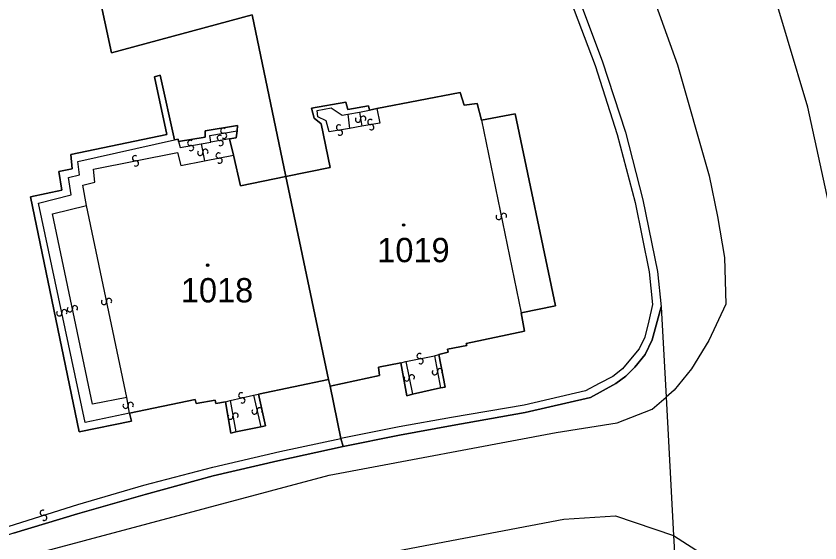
# Model space of a CAD drawing. Extents: x -600309 to -598967, y -1161267 to -1160292.
# Drawn here: x -599831.2 to -599774.9, y -1160436.6 to -1160399.7 of the extents above; entities that cross this region are included whole.
import ezdxf

# ---------------------------------------------------------------- set-up
doc = ezdxf.new("R2010")
doc.units = 0
for name, color, linetype in [('Level 1', 7, 'Continuous'), ('Level 13', 7, 'Continuous'), ('Level 3', 7, 'Continuous'), ('Level 4', 7, 'Continuous'), ('Level 5', 7, 'Continuous'), ('Level 60', 7, 'Continuous'), ('Vrstva 60', 7, 'Continuous')]:
    doc.layers.add(name, color=color, linetype=linetype)

msp = doc.modelspace()

# ---------------------------------------------------------------- linework, layer by layer
at = {"layer": 'Level 1'}
for points in [[(-599802.12, -1160374.03), (-599796.75, -1160386.74), (-599793.65, -1160393.81), (-599791.89, -1160398.24), (-599790.16, -1160402.87), (-599788.53, -1160407.85), (-599787.31, -1160412.58), (-599786.29, -1160417.6), (-599786.05, -1160420.07)], [(-599828.08, -1160385.59), (-599824.49, -1160402.3), (-599814.65, -1160399.65), (-599812.29, -1160410.95)], [(-599820.08, -1160408.39), (-599821.08, -1160403.86), (-599821.47, -1160403.97), (-599820.61, -1160408.01), (-599827.32, -1160409.42), (-599827.23, -1160410.4), (-599828.16, -1160410.59), (-599827.95, -1160411.9), (-599830.15, -1160412.37), (-599826.74, -1160428.8), (-599823.09, -1160428.05), (-599823.22, -1160427.5)], [(-599805.92, -1160406.2), (-599800.1, -1160405.07), (-599799.82, -1160405.97), (-599798.9, -1160405.85), (-599798.61, -1160407)], [(-599812.29, -1160410.95), (-599809.18, -1160410.31), (-599809.82, -1160407.26), (-599810.32, -1160406.88), (-599810.5, -1160406.18), (-599808.1, -1160405.76), (-599807.96, -1160406.26), (-599806.51, -1160406), (-599806.43, -1160406.3)], [(-599806.43, -1160406.3), (-599805.92, -1160406.2)], [(-599798.61, -1160407), (-599796.24, -1160406.56), (-599793.44, -1160420), (-599795.82, -1160420.48)], [(-599815.69, -1160407.75), (-599815.67, -1160407.37), (-599817.94, -1160407.76), (-599817.94, -1160408.2), (-599819.79, -1160408.51)], [(-599816.23, -1160408.32), (-599815.77, -1160408.24), (-599815.69, -1160407.75)], [(-599819.79, -1160408.51), (-599819.83, -1160408.34), (-599820.08, -1160408.39)], [(-599815.96, -1160409.46), (-599816.23, -1160408.32)], [(-599812.29, -1160410.95), (-599815.47, -1160411.59), (-599815.96, -1160409.46)], [(-599812.29, -1160410.95), (-599809.31, -1160425.14)], [(-599786.05, -1160420.07), (-599786.66, -1160422.38), (-599787.15, -1160423.39), (-599787.88, -1160424.28), (-599788.5, -1160424.92), (-599789.21, -1160425.43), (-599790.98, -1160426.39), (-599795.54, -1160427.45), (-599800.65, -1160428.35), (-599804.35, -1160429.03), (-599808.29, -1160429.82)], [(-599786.05, -1160420.07), (-599785.7, -1160426.38)], [(-599795.82, -1160420.48), (-599795.6, -1160421.77), (-599799.67, -1160422.62), (-599799.62, -1160422.77), (-599800.99, -1160423.02), (-599800.93, -1160423.24), (-599801.59, -1160423.4)], [(-599801.59, -1160423.4), (-599801.15, -1160425.68), (-599801.47, -1160425.72)], [(-599804.25, -1160423.98), (-599805.82, -1160424.29), (-599805.74, -1160424.87), (-599809.18, -1160425.62)], [(-599803.43, -1160426.17), (-599803.83, -1160426.28), (-599804.25, -1160423.98)], [(-599814.21, -1160426.17), (-599809.31, -1160425.14)], [(-599809.31, -1160425.14), (-599809.18, -1160425.62)], [(-599809.18, -1160425.62), (-599808.44, -1160429.26)], [(-599801.47, -1160425.72), (-599803.43, -1160426.17)], [(-599814.04, -1160428.45), (-599813.72, -1160428.38), (-599814.21, -1160426.17)], [(-599785.7, -1160426.38), (-599785.17, -1160436.04)], [(-599823.22, -1160427.5), (-599818.63, -1160426.55), (-599818.56, -1160426.83), (-599817.23, -1160426.58), (-599817.18, -1160426.82), (-599816.52, -1160426.7)], [(-599816.52, -1160426.7), (-599816.13, -1160428.9), (-599815.78, -1160428.8)], [(-599815.78, -1160428.8), (-599814.04, -1160428.45)], [(-599808.44, -1160429.26), (-599808.29, -1160429.82)], [(-599808.29, -1160429.82), (-599812.85, -1160430.82), (-599817.38, -1160431.88), (-599822.12, -1160433.18), (-599826.87, -1160434.53), (-599831.34, -1160435.88), (-599834.7, -1160436.99)], [(-599785.17, -1160436.04), (-599784.81, -1160442.5)]]:
    msp.add_lwpolyline(points, dxfattribs=at)
at = {"layer": 'Level 13'}
for centre, start, end in [((-599807.242, -1160406.969), 136.3388, 8.9288), ((-599806.878, -1160406.912), 316.5533, 188.6513), ((-599808.571, -1160407.519), 47.2126, 279.8026), ((-599806.381, -1160407.139), 47.0625, 279.6525), ((-599806.32, -1160407.502), 227.2769, 99.3749), ((-599816.67, -1160407.738), 47.1752, 279.2732), ((-599816.609, -1160408.102), 226.9608, 99.5508), ((-599808.509, -1160407.882), 227.4271, 99.5251), ((-599818.979, -1160408.598), 47.0894, 279.1874), ((-599816.91, -1160408.248), 46.6915, 279.2815), ((-599816.851, -1160408.612), 226.906, 99.004), ((-599818.92, -1160408.962), 226.875, 99.465), ((-599817.919, -1160409.224), 319.141, 191.239), ((-599822.844, -1160409.669), 48.5698, 280.6678), ((-599818.28, -1160409.297), 138.9266, 11.5166), ((-599816.994, -1160409.479), 48.6278, 280.7258), ((-599822.775, -1160410.031), 228.3554, 100.9454), ((-599816.925, -1160409.841), 228.4134, 101.0034), ((-599797.039, -1160413.704), 319.0663, 191.1643), ((-599797.4, -1160413.777), 138.8519, 11.4419), ((-599825.011, -1160419.726), 139.2399, 11.3379), ((-599824.65, -1160419.653), 319.0254, 191.6154), ((-599827.78, -1160420.442), 319.1994, 191.7894), ((-599827.401, -1160420.236), 139.2115, 11.3095), ((-599827.04, -1160420.163), 318.997, 191.587), ((-599828.141, -1160420.517), 139.4139, 11.5119), ((-599802.935, -1160423.499), 48.9579, 281.0559), ((-599802.864, -1160423.86), 228.7434, 101.3334), ((-599803.479, -1160424.994), 319.0205, 191.1185), ((-599801.871, -1160424.634), 138.0248, 10.6148), ((-599801.509, -1160424.567), 318.2393, 190.3373), ((-599803.84, -1160425.066), 138.8061, 11.3961), ((-599815.41, -1160426.25), 50.4184, 282.5164), ((-599815.329, -1160426.609), 230.2039, 102.7939), ((-599823.502, -1160426.981), 137.6776, 9.7756), ((-599823.139, -1160426.918), 317.4631, 190.0531), ((-599816.171, -1160427.743), 137.8097, 10.3997), ((-599815.808, -1160427.678), 318.0241, 190.1221), ((-599814.48, -1160427.381), 140.1529, 12.7429), ((-599814.12, -1160427.3), 320.3674, 192.4653), ((-599829.294, -1160434.464), 54.9097, 287.0077), ((-599829.185, -1160434.816), 234.6952, 107.2852)]:
    msp.add_arc(centre, 0.184, start, end, dxfattribs=at)
at = {"layer": 'Level 3'}
for points in [[(-599769.8, -1160423.87), (-599771.13, -1160423.2), (-599771.76, -1160422.68), (-599772.36, -1160422.03), (-599772.88, -1160421.22), (-599773.82, -1160415.1), (-599775.78, -1160406.11), (-599778.62, -1160396.57), (-599784.65, -1160382.2), (-599800.96, -1160344.07), (-599799.14, -1160340.78)], [(-599816.09, -1160341.47), (-599809.42, -1160344.83), (-599791.84, -1160385.65), (-599787.67, -1160395.39), (-599784.89, -1160403.14), (-599782.69, -1160410.9), (-599782.09, -1160413.74), (-599781.6, -1160416.6), (-599781.52, -1160419.87), (-599782.7, -1160422.42), (-599783.91, -1160424.4), (-599785.14, -1160425.9), (-599785.7, -1160426.38)], [(-599828.08, -1160385.59), (-599802.6, -1160374.53), (-599797.26, -1160386.89), (-599794.17, -1160394.07), (-599792.37, -1160398.64), (-599790.65, -1160403.19), (-599789.11, -1160408.02), (-599787.86, -1160412.76), (-599786.87, -1160417.62), (-599786.65, -1160419.89), (-599786.91, -1160421.03), (-599787.18, -1160422.18), (-599787.58, -1160422.99), (-599788.18, -1160423.72), (-599788.75, -1160424.39), (-599789.42, -1160424.93), (-599790.37, -1160425.43), (-599791.33, -1160425.94), (-599795.61, -1160426.94), (-599800.71, -1160427.79), (-599804.36, -1160428.46), (-599808.44, -1160429.26)], [(-599807.84, -1160407.58), (-599809.25, -1160407.83), (-599809.46, -1160407.06), (-599810.05, -1160406.77), (-599810.09, -1160406.33), (-599809.11, -1160406.14), (-599808.35, -1160406.67), (-599807.95, -1160406.59)], [(-599805.92, -1160406.2), (-599805.72, -1160407.21), (-599806.98, -1160407.43)], [(-599807.95, -1160406.59), (-599807.14, -1160406.44)], [(-599807.95, -1160406.59), (-599807.84, -1160407.58)], [(-599807.14, -1160406.44), (-599806.43, -1160406.3)], [(-599807.14, -1160406.44), (-599806.98, -1160407.43)], [(-599798.61, -1160407), (-599795.82, -1160420.48)], [(-599817.54, -1160408.54), (-599817.6, -1160408.08), (-599815.69, -1160407.75)], [(-599806.98, -1160407.43), (-599807.84, -1160407.58)], [(-599823.22, -1160427.5), (-599826.32, -1160428.14), (-599829.59, -1160412.81), (-599827.3, -1160412.24), (-599827.5, -1160411.02), (-599826.73, -1160410.83), (-599826.84, -1160409.89), (-599820.08, -1160408.39)], [(-599819.79, -1160408.51), (-599819.68, -1160408.91), (-599818.22, -1160408.66)], [(-599816.23, -1160408.32), (-599817.54, -1160408.54)], [(-599818.22, -1160408.66), (-599817.54, -1160408.54)], [(-599818.22, -1160408.66), (-599817.97, -1160409.86)], [(-599826.24, -1160412.98), (-599826.5, -1160411.55), (-599825.64, -1160411.35), (-599825.74, -1160410.43), (-599819.88, -1160409.27), (-599819.64, -1160410.18), (-599817.97, -1160409.86)], [(-599817.97, -1160409.86), (-599815.96, -1160409.46)], [(-599823.42, -1160426.4), (-599825.82, -1160426.86), (-599828.61, -1160413.55), (-599826.24, -1160412.98)], [(-599823.42, -1160426.4), (-599826.24, -1160412.98)], [(-599803.9, -1160423.89), (-599801.9, -1160423.48)], [(-599801.9, -1160423.48), (-599801.59, -1160423.4)], [(-599801.9, -1160423.48), (-599801.47, -1160425.72)], [(-599804.25, -1160423.98), (-599803.9, -1160423.89)], [(-599803.9, -1160423.89), (-599803.43, -1160426.17)], [(-599900.37, -1160472.35), (-599899.85, -1160472), (-599869.75, -1160453.71), (-599861.99, -1160449.84), (-599848.45, -1160443.93), (-599840.49, -1160440.85), (-599830.47, -1160437.49), (-599809.27, -1160431.83), (-599793.39, -1160428.86), (-599789.11, -1160428.18), (-599786.67, -1160427.21), (-599785.7, -1160426.38)], [(-599823.22, -1160427.5), (-599823.42, -1160426.4)], [(-599816.19, -1160426.62), (-599814.55, -1160426.24)], [(-599814.55, -1160426.24), (-599814.21, -1160426.17)], [(-599814.55, -1160426.24), (-599814.04, -1160428.45)], [(-599816.52, -1160426.7), (-599816.19, -1160426.62)], [(-599816.19, -1160426.62), (-599815.78, -1160428.8)], [(-599834.88, -1160436.41), (-599831.65, -1160435.4), (-599826.84, -1160433.88), (-599822.23, -1160432.54), (-599817.39, -1160431.28), (-599812.7, -1160430.18), (-599808.44, -1160429.26)], [(-599896.87, -1160478.15), (-599896.13, -1160477.29), (-599893.71, -1160475.23), (-599889.72, -1160472.32), (-599875.85, -1160463.93), (-599872.14, -1160462.09), (-599866.98, -1160459.08), (-599844.63, -1160448.91), (-599835.27, -1160445.49), (-599828.97, -1160443.39), (-599818.26, -1160440.28), (-599809.17, -1160438.02), (-599792.84, -1160434.91), (-599789.24, -1160434.67), (-599785.17, -1160436.04)], [(-599785.17, -1160436.04), (-599782.95, -1160437.48), (-599780.77, -1160439.71), (-599779.8, -1160443.14), (-599778.15, -1160477.98), (-599776.27, -1160514.82), (-599774.96, -1160546.04)]]:
    msp.add_lwpolyline(points, dxfattribs=at)
at = {"layer": 'Level 5'}
for centre, radius in [((-599804.05, -1160414.34), 0.09), ((-599804.05, -1160414.34), 0.0521), ((-599817.76, -1160417.15), 0.09), ((-599817.76, -1160417.15), 0.0521)]:
    msp.add_circle(centre, radius, dxfattribs=at)
at = {"layer": 'Level 60'}
for points in [[(-599828.08, -1160385.59), (-599824.49, -1160402.3), (-599814.65, -1160399.65), (-599812.29, -1160410.95), (-599815.47, -1160411.59), (-599815.96, -1160409.46), (-599816.23, -1160408.32), (-599815.77, -1160408.24), (-599815.69, -1160407.75), (-599815.67, -1160407.37), (-599817.94, -1160407.76), (-599817.94, -1160408.2), (-599819.79, -1160408.51), (-599819.83, -1160408.34), (-599820.08, -1160408.39), (-599821.08, -1160403.86), (-599821.47, -1160403.97), (-599820.61, -1160408.01), (-599827.32, -1160409.42), (-599827.23, -1160410.4), (-599828.16, -1160410.59), (-599827.95, -1160411.9), (-599830.15, -1160412.37), (-599826.74, -1160428.8), (-599823.09, -1160428.05), (-599823.22, -1160427.5), (-599818.63, -1160426.55), (-599818.56, -1160426.83), (-599817.23, -1160426.58), (-599817.18, -1160426.82), (-599816.52, -1160426.7), (-599816.13, -1160428.9), (-599815.78, -1160428.8), (-599814.04, -1160428.45), (-599813.72, -1160428.38), (-599814.21, -1160426.17), (-599809.31, -1160425.14), (-599809.18, -1160425.62), (-599808.44, -1160429.26), (-599808.29, -1160429.82), (-599812.85, -1160430.82), (-599817.38, -1160431.88), (-599822.12, -1160433.18), (-599826.87, -1160434.53), (-599831.34, -1160435.88)], [(-599791.89, -1160398.24), (-599790.16, -1160402.87), (-599788.53, -1160407.85), (-599787.31, -1160412.58), (-599786.29, -1160417.6), (-599786.05, -1160420.07), (-599786.66, -1160422.38), (-599787.15, -1160423.39), (-599787.88, -1160424.28), (-599788.5, -1160424.92), (-599789.21, -1160425.43), (-599790.98, -1160426.39), (-599795.54, -1160427.45), (-599800.65, -1160428.35), (-599804.35, -1160429.03), (-599808.29, -1160429.82), (-599808.44, -1160429.26), (-599809.18, -1160425.62), (-599805.74, -1160424.87), (-599805.82, -1160424.29), (-599804.25, -1160423.98), (-599803.83, -1160426.28), (-599803.43, -1160426.17), (-599801.47, -1160425.72), (-599801.15, -1160425.68), (-599801.59, -1160423.4), (-599800.93, -1160423.24), (-599800.99, -1160423.02), (-599799.62, -1160422.77), (-599799.67, -1160422.62), (-599795.6, -1160421.77), (-599795.82, -1160420.48), (-599793.44, -1160420), (-599796.24, -1160406.56), (-599798.61, -1160407), (-599798.9, -1160405.85), (-599799.82, -1160405.97), (-599800.1, -1160405.07), (-599805.92, -1160406.2), (-599806.43, -1160406.3), (-599806.51, -1160406), (-599807.96, -1160406.26), (-599808.1, -1160405.76), (-599810.5, -1160406.18), (-599810.32, -1160406.88), (-599809.82, -1160407.26), (-599809.18, -1160410.31), (-599812.29, -1160410.95), (-599814.65, -1160399.65), (-599824.49, -1160402.3), (-599828.08, -1160385.59)], [(-599831.34, -1160435.88), (-599826.87, -1160434.53), (-599822.12, -1160433.18), (-599817.38, -1160431.88), (-599812.85, -1160430.82), (-599808.29, -1160429.82), (-599804.35, -1160429.03), (-599800.65, -1160428.35), (-599795.54, -1160427.45), (-599790.98, -1160426.39), (-599789.21, -1160425.43), (-599788.5, -1160424.92), (-599787.88, -1160424.28), (-599787.15, -1160423.39), (-599786.66, -1160422.38), (-599786.05, -1160420.07), (-599785.7, -1160426.38), (-599785.17, -1160436.04), (-599784.81, -1160442.5)]]:
    msp.add_lwpolyline(points, dxfattribs=at)
for points in [[(-599815.47, -1160411.59), (-599812.29, -1160410.95), (-599809.31, -1160425.14), (-599814.21, -1160426.17), (-599813.72, -1160428.38), (-599814.04, -1160428.45), (-599815.78, -1160428.8), (-599816.13, -1160428.9), (-599816.52, -1160426.7), (-599817.18, -1160426.82), (-599817.23, -1160426.58), (-599818.56, -1160426.83), (-599818.63, -1160426.55), (-599823.22, -1160427.5), (-599823.09, -1160428.05), (-599826.74, -1160428.8), (-599830.15, -1160412.37), (-599827.95, -1160411.9), (-599828.16, -1160410.59), (-599827.23, -1160410.4), (-599827.32, -1160409.42), (-599820.61, -1160408.01), (-599821.47, -1160403.97), (-599821.08, -1160403.86), (-599820.08, -1160408.39), (-599819.83, -1160408.34), (-599819.79, -1160408.51), (-599817.94, -1160408.2), (-599817.94, -1160407.76), (-599815.67, -1160407.37), (-599815.69, -1160407.75), (-599815.77, -1160408.24), (-599816.23, -1160408.32), (-599815.96, -1160409.46)], [(-599809.18, -1160425.62), (-599809.31, -1160425.14), (-599812.29, -1160410.95), (-599809.18, -1160410.31), (-599809.82, -1160407.26), (-599810.32, -1160406.88), (-599810.5, -1160406.18), (-599808.1, -1160405.76), (-599807.96, -1160406.26), (-599806.51, -1160406), (-599806.43, -1160406.3), (-599805.92, -1160406.2), (-599800.1, -1160405.07), (-599799.82, -1160405.97), (-599798.9, -1160405.85), (-599798.61, -1160407), (-599796.24, -1160406.56), (-599793.44, -1160420), (-599795.82, -1160420.48), (-599795.6, -1160421.77), (-599799.67, -1160422.62), (-599799.62, -1160422.77), (-599800.99, -1160423.02), (-599800.93, -1160423.24), (-599801.59, -1160423.4), (-599801.15, -1160425.68), (-599801.47, -1160425.72), (-599803.43, -1160426.17), (-599803.83, -1160426.28), (-599804.25, -1160423.98), (-599805.82, -1160424.29), (-599805.74, -1160424.87)]]:
    msp.add_lwpolyline(points, close=True, dxfattribs=at)
at = {"layer": 'Vrstva 60'}
msp.add_lwpolyline([(-599791.89, -1160398.24), (-599790.16, -1160402.87), (-599788.53, -1160407.85), (-599787.31, -1160412.58), (-599786.29, -1160417.6), (-599786.05, -1160420.07), (-599785.7, -1160426.38), (-599785.17, -1160436.04), (-599784.81, -1160442.5), (-599784.16, -1160457.66), (-599783.58, -1160468.84), (-599783.06, -1160481.26), (-599782.32, -1160493.82)], dxfattribs=at)

# ---------------------------------------------------------------- texts
at = {"layer": 'Level 4'}
for s, p in [('1019', (-599805.892, -1160416.94)), ('1018', (-599819.63, -1160419.75))]:
    msp.add_text(s, height=1.7, dxfattribs=at).set_placement(p)

doc.saveas('drawing.dxf')
